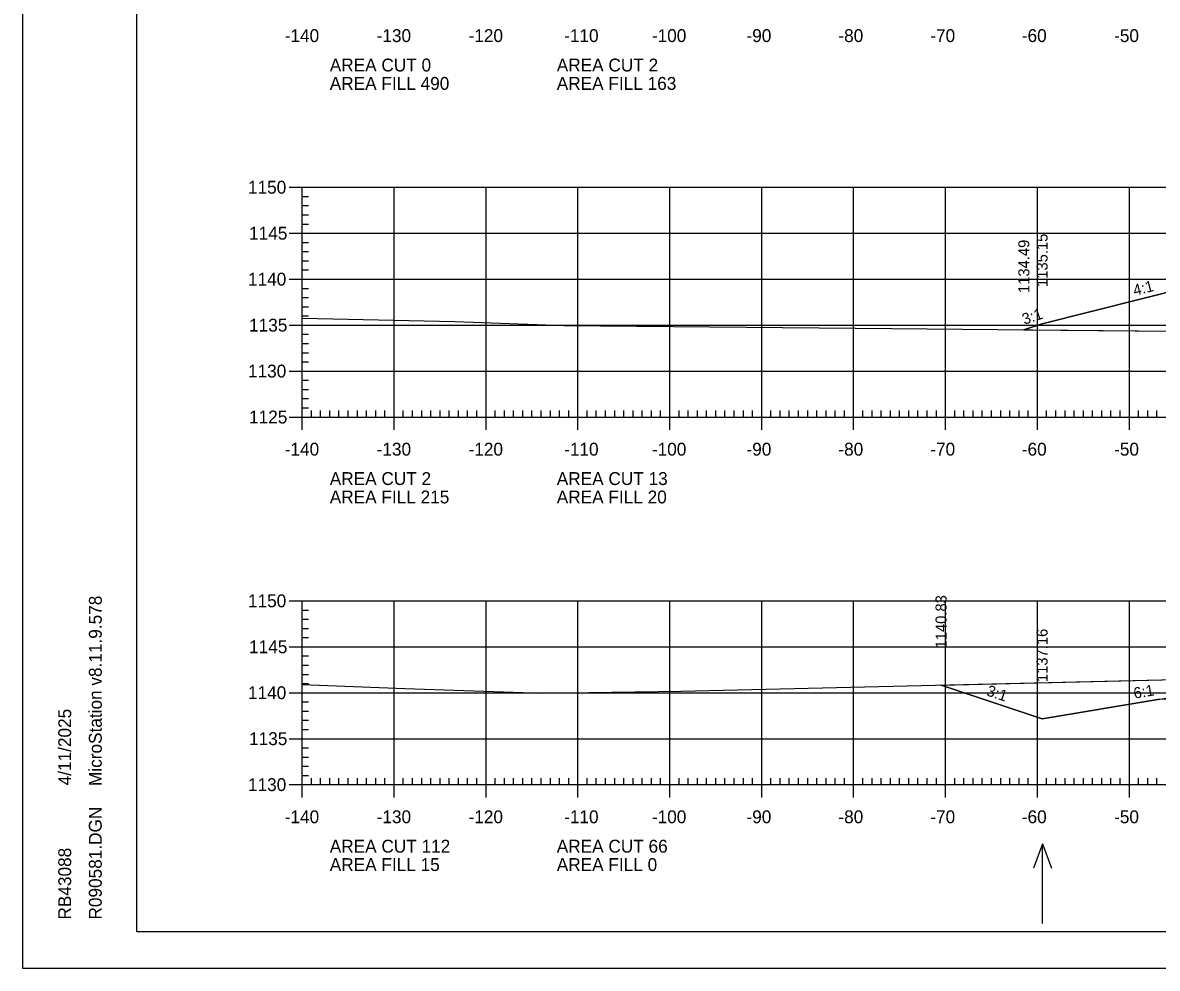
# Model space of a CAD drawing. Extents: x 1322838 to 1324533, y 339903 to 351025.
# Drawn here: x 1323533.3 to 1323656.8, y 340543.1 to 340646 of the extents above; entities that cross this region are included whole.
import ezdxf

# ---------------------------------------------------------------- set-up
doc = ezdxf.new("R2010")
doc.units = 0
for name, color, linetype in [('R_Axis', 7, 'Continuous'), ('R_Axis Annot', 7, 'Continuous'), ('R_Border', 7, 'Continuous'), ('R_Exist Surface', 7, 'Continuous'), ('R_Fin Surface', 7, 'Continuous'), ('R_Fin Surface Annot', 7, 'Continuous'), ('R_Grid', 7, 'Continuous'), ('R_No Plot', 7, 'Continuous'), ('R_Water Annot', 7, 'Continuous')]:
    doc.layers.add(name, color=color, linetype=linetype)

msp = doc.modelspace()

# ---------------------------------------------------------------- linework, layer by layer
at = {"layer": 'R_Axis'}
for p, q in [((1323562.32, 340628.12), (1323565.12, 340628.12)), ((1323563.72, 340603.12), (1323563.72, 340628.12)), ((1323563.72, 340627.12), (1323564.42, 340627.12)), ((1323563.72, 340626.12), (1323564.42, 340626.12)), ((1323563.72, 340625.12), (1323564.42, 340625.12)), ((1323563.72, 340624.12), (1323564.42, 340624.12)), ((1323562.32, 340623.12), (1323565.12, 340623.12)), ((1323563.72, 340622.12), (1323564.42, 340622.12)), ((1323563.72, 340621.12), (1323564.42, 340621.12)), ((1323563.72, 340620.12), (1323564.42, 340620.12)), ((1323563.72, 340619.12), (1323564.42, 340619.12)), ((1323562.32, 340618.12), (1323565.12, 340618.12)), ((1323563.72, 340617.12), (1323564.42, 340617.12)), ((1323563.72, 340616.12), (1323564.42, 340616.12)), ((1323563.72, 340615.12), (1323564.42, 340615.12)), ((1323563.72, 340614.12), (1323564.42, 340614.12)), ((1323562.32, 340613.12), (1323565.12, 340613.12)), ((1323563.72, 340612.12), (1323564.42, 340612.12)), ((1323563.72, 340611.12), (1323564.42, 340611.12)), ((1323563.72, 340610.12), (1323564.42, 340610.12)), ((1323562.32, 340608.12), (1323565.12, 340608.12)), ((1323563.72, 340609.12), (1323564.42, 340609.12)), ((1323563.72, 340607.12), (1323564.42, 340607.12)), ((1323563.72, 340606.12), (1323564.42, 340606.12)), ((1323563.72, 340605.12), (1323564.42, 340605.12)), ((1323563.72, 340601.72), (1323563.72, 340604.52)), ((1323573.72, 340601.72), (1323573.72, 340604.52)), ((1323583.72, 340601.72), (1323583.72, 340604.52)), ((1323593.72, 340601.72), (1323593.72, 340604.52)), ((1323603.72, 340601.72), (1323603.72, 340604.52)), ((1323613.72, 340601.72), (1323613.72, 340604.52)), ((1323623.72, 340601.72), (1323623.72, 340604.52)), ((1323633.72, 340601.72), (1323633.72, 340604.52)), ((1323643.72, 340601.72), (1323643.72, 340604.52)), ((1323653.72, 340601.72), (1323653.72, 340604.52)), ((1323562.32, 340603.12), (1323565.12, 340603.12)), ((1323563.72, 340604.12), (1323564.42, 340604.12)), ((1323563.72, 340603.12), (1323843.72, 340603.12)), ((1323564.72, 340603.12), (1323564.72, 340603.82)), ((1323565.72, 340603.12), (1323565.72, 340603.82)), ((1323566.72, 340603.12), (1323566.72, 340603.82)), ((1323567.72, 340603.12), (1323567.72, 340603.82)), ((1323568.72, 340603.12), (1323568.72, 340603.82)), ((1323569.72, 340603.12), (1323569.72, 340603.82)), ((1323570.72, 340603.12), (1323570.72, 340603.82)), ((1323571.72, 340603.12), (1323571.72, 340603.82)), ((1323572.72, 340603.12), (1323572.72, 340603.82)), ((1323574.72, 340603.12), (1323574.72, 340603.82)), ((1323575.72, 340603.12), (1323575.72, 340603.82)), ((1323576.72, 340603.12), (1323576.72, 340603.82)), ((1323577.72, 340603.12), (1323577.72, 340603.82)), ((1323578.72, 340603.12), (1323578.72, 340603.82)), ((1323579.72, 340603.12), (1323579.72, 340603.82)), ((1323580.72, 340603.12), (1323580.72, 340603.82)), ((1323581.72, 340603.12), (1323581.72, 340603.82)), ((1323582.72, 340603.12), (1323582.72, 340603.82)), ((1323584.72, 340603.12), (1323584.72, 340603.82)), ((1323585.72, 340603.12), (1323585.72, 340603.82)), ((1323586.72, 340603.12), (1323586.72, 340603.82)), ((1323587.72, 340603.12), (1323587.72, 340603.82)), ((1323588.72, 340603.12), (1323588.72, 340603.82)), ((1323589.72, 340603.12), (1323589.72, 340603.82)), ((1323590.72, 340603.12), (1323590.72, 340603.82)), ((1323591.72, 340603.12), (1323591.72, 340603.82)), ((1323592.72, 340603.12), (1323592.72, 340603.82)), ((1323594.72, 340603.12), (1323594.72, 340603.82)), ((1323595.72, 340603.12), (1323595.72, 340603.82)), ((1323596.72, 340603.12), (1323596.72, 340603.82)), ((1323597.72, 340603.12), (1323597.72, 340603.82)), ((1323598.72, 340603.12), (1323598.72, 340603.82)), ((1323599.72, 340603.12), (1323599.72, 340603.82)), ((1323600.72, 340603.12), (1323600.72, 340603.82)), ((1323601.72, 340603.12), (1323601.72, 340603.82)), ((1323602.72, 340603.12), (1323602.72, 340603.82)), ((1323604.72, 340603.12), (1323604.72, 340603.82)), ((1323605.72, 340603.12), (1323605.72, 340603.82)), ((1323606.72, 340603.12), (1323606.72, 340603.82)), ((1323607.72, 340603.12), (1323607.72, 340603.82)), ((1323608.72, 340603.12), (1323608.72, 340603.82)), ((1323609.72, 340603.12), (1323609.72, 340603.82)), ((1323610.72, 340603.12), (1323610.72, 340603.82)), ((1323611.72, 340603.12), (1323611.72, 340603.82)), ((1323612.72, 340603.12), (1323612.72, 340603.82)), ((1323614.72, 340603.12), (1323614.72, 340603.82)), ((1323615.72, 340603.12), (1323615.72, 340603.82)), ((1323616.72, 340603.12), (1323616.72, 340603.82)), ((1323617.72, 340603.12), (1323617.72, 340603.82)), ((1323618.72, 340603.12), (1323618.72, 340603.82)), ((1323619.72, 340603.12), (1323619.72, 340603.82)), ((1323620.72, 340603.12), (1323620.72, 340603.82)), ((1323621.72, 340603.12), (1323621.72, 340603.82)), ((1323622.72, 340603.12), (1323622.72, 340603.82)), ((1323624.72, 340603.12), (1323624.72, 340603.82)), ((1323625.72, 340603.12), (1323625.72, 340603.82)), ((1323626.72, 340603.12), (1323626.72, 340603.82)), ((1323627.72, 340603.12), (1323627.72, 340603.82)), ((1323628.72, 340603.12), (1323628.72, 340603.82)), ((1323629.72, 340603.12), (1323629.72, 340603.82)), ((1323630.72, 340603.12), (1323630.72, 340603.82)), ((1323631.72, 340603.12), (1323631.72, 340603.82)), ((1323632.72, 340603.12), (1323632.72, 340603.82)), ((1323634.72, 340603.12), (1323634.72, 340603.82)), ((1323635.72, 340603.12), (1323635.72, 340603.82)), ((1323636.72, 340603.12), (1323636.72, 340603.82)), ((1323637.72, 340603.12), (1323637.72, 340603.82)), ((1323638.72, 340603.12), (1323638.72, 340603.82)), ((1323639.72, 340603.12), (1323639.72, 340603.82)), ((1323640.72, 340603.12), (1323640.72, 340603.82)), ((1323641.72, 340603.12), (1323641.72, 340603.82)), ((1323642.72, 340603.12), (1323642.72, 340603.82)), ((1323644.72, 340603.12), (1323644.72, 340603.82)), ((1323645.72, 340603.12), (1323645.72, 340603.82)), ((1323646.72, 340603.12), (1323646.72, 340603.82)), ((1323647.72, 340603.12), (1323647.72, 340603.82)), ((1323648.72, 340603.12), (1323648.72, 340603.82)), ((1323649.72, 340603.12), (1323649.72, 340603.82)), ((1323650.72, 340603.12), (1323650.72, 340603.82)), ((1323651.72, 340603.12), (1323651.72, 340603.82)), ((1323652.72, 340603.12), (1323652.72, 340603.82)), ((1323654.72, 340603.12), (1323654.72, 340603.82)), ((1323655.72, 340603.12), (1323655.72, 340603.82)), ((1323656.72, 340603.12), (1323656.72, 340603.82)), ((1323562.32, 340583.12), (1323565.12, 340583.12)), ((1323563.72, 340563.12), (1323563.72, 340583.12)), ((1323563.72, 340582.12), (1323564.42, 340582.12)), ((1323563.72, 340581.12), (1323564.42, 340581.12)), ((1323563.72, 340580.12), (1323564.42, 340580.12)), ((1323563.72, 340579.12), (1323564.42, 340579.12)), ((1323562.32, 340578.12), (1323565.12, 340578.12)), ((1323563.72, 340577.12), (1323564.42, 340577.12)), ((1323563.72, 340576.12), (1323564.42, 340576.12)), ((1323563.72, 340575.12), (1323564.42, 340575.12)), ((1323563.72, 340574.12), (1323564.42, 340574.12)), ((1323562.32, 340573.12), (1323565.12, 340573.12)), ((1323563.72, 340572.12), (1323564.42, 340572.12)), ((1323563.72, 340571.12), (1323564.42, 340571.12)), ((1323563.72, 340570.12), (1323564.42, 340570.12)), ((1323563.72, 340569.12), (1323564.42, 340569.12)), ((1323562.32, 340568.12), (1323565.12, 340568.12)), ((1323563.72, 340567.12), (1323564.42, 340567.12)), ((1323563.72, 340566.12), (1323564.42, 340566.12)), ((1323563.72, 340565.12), (1323564.42, 340565.12)), ((1323563.72, 340561.72), (1323563.72, 340564.52)), ((1323563.72, 340564.12), (1323564.42, 340564.12)), ((1323564.72, 340563.12), (1323564.72, 340563.82)), ((1323565.72, 340563.12), (1323565.72, 340563.82)), ((1323566.72, 340563.12), (1323566.72, 340563.82)), ((1323567.72, 340563.12), (1323567.72, 340563.82)), ((1323568.72, 340563.12), (1323568.72, 340563.82)), ((1323569.72, 340563.12), (1323569.72, 340563.82)), ((1323570.72, 340563.12), (1323570.72, 340563.82)), ((1323571.72, 340563.12), (1323571.72, 340563.82)), ((1323572.72, 340563.12), (1323572.72, 340563.82)), ((1323573.72, 340561.72), (1323573.72, 340564.52)), ((1323574.72, 340563.12), (1323574.72, 340563.82)), ((1323575.72, 340563.12), (1323575.72, 340563.82)), ((1323576.72, 340563.12), (1323576.72, 340563.82)), ((1323577.72, 340563.12), (1323577.72, 340563.82)), ((1323578.72, 340563.12), (1323578.72, 340563.82)), ((1323579.72, 340563.12), (1323579.72, 340563.82)), ((1323580.72, 340563.12), (1323580.72, 340563.82)), ((1323581.72, 340563.12), (1323581.72, 340563.82)), ((1323582.72, 340563.12), (1323582.72, 340563.82)), ((1323583.72, 340561.72), (1323583.72, 340564.52)), ((1323584.72, 340563.12), (1323584.72, 340563.82)), ((1323585.72, 340563.12), (1323585.72, 340563.82)), ((1323586.72, 340563.12), (1323586.72, 340563.82)), ((1323587.72, 340563.12), (1323587.72, 340563.82)), ((1323588.72, 340563.12), (1323588.72, 340563.82)), ((1323589.72, 340563.12), (1323589.72, 340563.82)), ((1323590.72, 340563.12), (1323590.72, 340563.82)), ((1323591.72, 340563.12), (1323591.72, 340563.82)), ((1323592.72, 340563.12), (1323592.72, 340563.82)), ((1323593.72, 340561.72), (1323593.72, 340564.52)), ((1323594.72, 340563.12), (1323594.72, 340563.82)), ((1323595.72, 340563.12), (1323595.72, 340563.82)), ((1323596.72, 340563.12), (1323596.72, 340563.82)), ((1323597.72, 340563.12), (1323597.72, 340563.82)), ((1323598.72, 340563.12), (1323598.72, 340563.82)), ((1323599.72, 340563.12), (1323599.72, 340563.82)), ((1323600.72, 340563.12), (1323600.72, 340563.82)), ((1323601.72, 340563.12), (1323601.72, 340563.82)), ((1323602.72, 340563.12), (1323602.72, 340563.82)), ((1323603.72, 340561.72), (1323603.72, 340564.52)), ((1323604.72, 340563.12), (1323604.72, 340563.82)), ((1323605.72, 340563.12), (1323605.72, 340563.82)), ((1323606.72, 340563.12), (1323606.72, 340563.82)), ((1323607.72, 340563.12), (1323607.72, 340563.82)), ((1323608.72, 340563.12), (1323608.72, 340563.82)), ((1323609.72, 340563.12), (1323609.72, 340563.82)), ((1323610.72, 340563.12), (1323610.72, 340563.82)), ((1323611.72, 340563.12), (1323611.72, 340563.82)), ((1323612.72, 340563.12), (1323612.72, 340563.82)), ((1323613.72, 340561.72), (1323613.72, 340564.52)), ((1323614.72, 340563.12), (1323614.72, 340563.82)), ((1323615.72, 340563.12), (1323615.72, 340563.82)), ((1323616.72, 340563.12), (1323616.72, 340563.82)), ((1323617.72, 340563.12), (1323617.72, 340563.82)), ((1323618.72, 340563.12), (1323618.72, 340563.82)), ((1323619.72, 340563.12), (1323619.72, 340563.82)), ((1323620.72, 340563.12), (1323620.72, 340563.82)), ((1323621.72, 340563.12), (1323621.72, 340563.82)), ((1323622.72, 340563.12), (1323622.72, 340563.82)), ((1323623.72, 340561.72), (1323623.72, 340564.52)), ((1323624.72, 340563.12), (1323624.72, 340563.82)), ((1323625.72, 340563.12), (1323625.72, 340563.82)), ((1323626.72, 340563.12), (1323626.72, 340563.82)), ((1323627.72, 340563.12), (1323627.72, 340563.82)), ((1323628.72, 340563.12), (1323628.72, 340563.82)), ((1323629.72, 340563.12), (1323629.72, 340563.82)), ((1323630.72, 340563.12), (1323630.72, 340563.82)), ((1323631.72, 340563.12), (1323631.72, 340563.82)), ((1323632.72, 340563.12), (1323632.72, 340563.82)), ((1323633.72, 340561.72), (1323633.72, 340564.52)), ((1323634.72, 340563.12), (1323634.72, 340563.82)), ((1323635.72, 340563.12), (1323635.72, 340563.82)), ((1323636.72, 340563.12), (1323636.72, 340563.82)), ((1323637.72, 340563.12), (1323637.72, 340563.82)), ((1323638.72, 340563.12), (1323638.72, 340563.82)), ((1323639.72, 340563.12), (1323639.72, 340563.82)), ((1323640.72, 340563.12), (1323640.72, 340563.82)), ((1323641.72, 340563.12), (1323641.72, 340563.82)), ((1323642.72, 340563.12), (1323642.72, 340563.82)), ((1323643.72, 340561.72), (1323643.72, 340564.52)), ((1323644.72, 340563.12), (1323644.72, 340563.82)), ((1323645.72, 340563.12), (1323645.72, 340563.82)), ((1323646.72, 340563.12), (1323646.72, 340563.82)), ((1323647.72, 340563.12), (1323647.72, 340563.82)), ((1323648.72, 340563.12), (1323648.72, 340563.82)), ((1323649.72, 340563.12), (1323649.72, 340563.82)), ((1323650.72, 340563.12), (1323650.72, 340563.82)), ((1323651.72, 340563.12), (1323651.72, 340563.82)), ((1323652.72, 340563.12), (1323652.72, 340563.82)), ((1323653.72, 340561.72), (1323653.72, 340564.52)), ((1323654.72, 340563.12), (1323654.72, 340563.82)), ((1323655.72, 340563.12), (1323655.72, 340563.82)), ((1323656.72, 340563.12), (1323656.72, 340563.82)), ((1323562.32, 340563.12), (1323565.12, 340563.12)), ((1323563.72, 340563.12), (1323843.72, 340563.12))]:
    msp.add_line(p, q, dxfattribs=at)
at = {"layer": 'R_Border'}
for p, q in [((1323545.72, 340547.12), (1323545.72, 340752.58)), ((1323545.72, 340547.12), (1323545.72, 340547.12)), ((1323861.9, 340547.12), (1323545.72, 340547.12))]:
    msp.add_line(p, q, dxfattribs=at)
at = {"layer": 'R_Exist Surface'}
for points in [[(1323563.72, 340613.86), (1323580.34, 340613.5), (1323592.22, 340613.06), (1323627.87, 340612.74), (1323662.38, 340612.43)], [(1323563.72, 340574), (1323574.88, 340573.58), (1323589.92, 340573.06), (1323604.95, 340573.28), (1323663.36, 340574.65)]]:
    msp.add_lwpolyline(points, dxfattribs=at)
at = {"layer": 'R_Fin Surface'}
for points in [[(1323642.24, 340612.61), (1323644.22, 340613.27), (1323660.21, 340617.27), (1323660.22, 340617.27), (1323664.32, 340618.3), (1323666.22, 340618.77), (1323669.07, 340618.88), (1323672.22, 340619.01), (1323674.22, 340619.05), (1323675.48, 340619.07), (1323703.72, 340619.64), (1323733.22, 340619.05), (1323734.22, 340619.03), (1323735.22, 340619.01), (1323739.19, 340618.85), (1323741.22, 340618.77), (1323744.26, 340618.01), (1323747.22, 340617.27), (1323752.43, 340615.96), (1323763.22, 340613.27), (1323766.76, 340614.45), (1323767.59, 340614.73)], [(1323633.23, 340573.94), (1323638.7, 340572.12), (1323644.22, 340570.28), (1323656.81, 340572.38), (1323665.83, 340573.88), (1323666.22, 340573.95), (1323666.47, 340573.96), (1323672.22, 340574.19), (1323674.22, 340574.23), (1323700.36, 340574.75), (1323703.72, 340574.82), (1323733.22, 340574.23), (1323735.22, 340574.19), (1323741.22, 340573.95), (1323750.62, 340572.38), (1323750.63, 340572.38), (1323763.22, 340570.28), (1323773.2, 340573.61)]]:
    msp.add_lwpolyline(points, dxfattribs=at)
at = {"layer": 'R_Grid'}
for p, q in [((1323563.72, 340628.12), (1323843.72, 340628.12)), ((1323563.72, 340603.12), (1323563.72, 340628.12)), ((1323573.72, 340603.12), (1323573.72, 340628.12)), ((1323583.72, 340603.12), (1323583.72, 340628.12)), ((1323593.72, 340603.12), (1323593.72, 340628.12)), ((1323603.72, 340603.12), (1323603.72, 340628.12)), ((1323613.72, 340603.12), (1323613.72, 340628.12)), ((1323623.72, 340603.12), (1323623.72, 340628.12)), ((1323633.72, 340603.12), (1323633.72, 340628.12)), ((1323643.72, 340603.12), (1323643.72, 340628.12)), ((1323653.72, 340603.12), (1323653.72, 340628.12)), ((1323563.72, 340623.12), (1323843.72, 340623.12)), ((1323563.72, 340618.12), (1323843.72, 340618.12)), ((1323563.72, 340613.12), (1323843.72, 340613.12)), ((1323563.72, 340608.12), (1323843.72, 340608.12)), ((1323563.72, 340603.12), (1323843.72, 340603.12)), ((1323563.72, 340583.12), (1323843.72, 340583.12)), ((1323563.72, 340563.12), (1323563.72, 340583.12)), ((1323573.72, 340563.12), (1323573.72, 340583.12)), ((1323583.72, 340563.12), (1323583.72, 340583.12)), ((1323593.72, 340563.12), (1323593.72, 340583.12)), ((1323603.72, 340563.12), (1323603.72, 340583.12)), ((1323613.72, 340563.12), (1323613.72, 340583.12)), ((1323623.72, 340563.12), (1323623.72, 340583.12)), ((1323633.72, 340563.12), (1323633.72, 340583.12)), ((1323643.72, 340563.12), (1323643.72, 340583.12)), ((1323653.72, 340563.12), (1323653.72, 340583.12)), ((1323563.72, 340578.12), (1323843.72, 340578.12)), ((1323563.72, 340573.12), (1323843.72, 340573.12)), ((1323563.72, 340568.12), (1323843.72, 340568.12)), ((1323563.72, 340563.12), (1323843.72, 340563.12))]:
    msp.add_line(p, q, dxfattribs=at)
at = {"layer": 'R_No Plot'}
msp.add_line((1323533.31, 340543.14), (1323866.65, 340543.14), dxfattribs=at)
for points in [[(1323533.31, 340756.47), (1323866.65, 340756.47), (1323866.65, 340543.13), (1323533.31, 340543.13)], [(1323779.64, 340752.58), (1323799.26, 340752.58), (1323799.26, 340742.7), (1323815.37, 340742.7), (1323838.57, 340742.7), (1323838.57, 340710.03), (1323861.77, 340710.03), (1323861.9, 340547.12), (1323545.72, 340547.12), (1323545.72, 340752.58)], [(1323642.24, 340612.61), (1323662.38, 340612.43), (1323664.85, 340612.35), (1323670.99, 340612.19), (1323677.91, 340612.49), (1323683.01, 340612.78), (1323684.82, 340613.03), (1323688.23, 340613.61), (1323695.7, 340616.19), (1323698.77, 340617.02), (1323702.02, 340617.6), (1323704.13, 340617.97), (1323705.44, 340618.1), (1323703.72, 340618.14), (1323672.22, 340617.51), (1323660.22, 340617.27), (1323660.21, 340617.27), (1323644.22, 340613.27)], [(1323633.23, 340573.94), (1323663.36, 340574.65), (1323672.92, 340574.67), (1323680.58, 340574.71), (1323686.82, 340573.11), (1323687.16, 340572.99), (1323672.22, 340572.69), (1323656.81, 340572.38), (1323644.22, 340570.28), (1323638.7, 340572.12)]]:
    msp.add_lwpolyline(points, close=True, dxfattribs=at)
at = {"layer": 'R_Water Annot'}
for p, q in [((1323644.27, 340556.69), (1323643.3, 340554.03)), ((1323644.27, 340548), (1323644.27, 340556.69)), ((1323644.27, 340556.69), (1323645.24, 340554.03))]:
    msp.add_line(p, q, dxfattribs=at)

# ---------------------------------------------------------------- texts
at = {"layer": 'R_Axis Annot'}
for s, p in [('-140', (1323561.82, 340643.92)), ('-130', (1323571.82, 340643.92)), ('-120', (1323581.82, 340643.92)), ('-110', (1323592.22, 340643.92)), ('-100', (1323601.77, 340643.92)), ('-90', (1323612.06, 340643.92)), ('-80', (1323622.06, 340643.92)), ('-70', (1323632.06, 340643.92)), ('-60', (1323642.02, 340643.92)), ('-50', (1323652.06, 340643.92)), ('AREA CUT 0', (1323566.72, 340640.72)), ('AREA CUT 2', (1323591.42, 340640.72)), ('AREA FILL 490', (1323566.72, 340638.72)), ('AREA FILL 163', (1323591.42, 340638.72)), ('1150', (1323557.82, 340627.42)), ('1145', (1323557.94, 340622.42)), ('1140', (1323557.82, 340617.42)), ('1135', (1323557.94, 340612.42)), ('1130', (1323557.82, 340607.42)), ('1125', (1323557.94, 340602.42)), ('-140', (1323561.82, 340598.92)), ('-130', (1323571.82, 340598.92)), ('-120', (1323581.82, 340598.92)), ('-110', (1323592.22, 340598.92)), ('-100', (1323601.77, 340598.92)), ('-90', (1323612.06, 340598.92)), ('-80', (1323622.06, 340598.92)), ('-70', (1323632.06, 340598.92)), ('-60', (1323642.02, 340598.92)), ('-50', (1323652.06, 340598.92)), ('AREA CUT 2', (1323566.72, 340595.72)), ('AREA CUT 13', (1323591.42, 340595.72)), ('AREA FILL 215', (1323566.72, 340593.72)), ('AREA FILL 20', (1323591.42, 340593.72)), ('1150', (1323557.82, 340582.42)), ('1145', (1323557.94, 340577.42)), ('1140', (1323557.82, 340572.42)), ('1135', (1323557.94, 340567.42)), ('1130', (1323557.82, 340562.42)), ('-140', (1323561.82, 340558.92)), ('-130', (1323571.82, 340558.92)), ('-120', (1323581.82, 340558.92)), ('-110', (1323592.22, 340558.92)), ('-100', (1323601.77, 340558.92)), ('-90', (1323612.06, 340558.92)), ('-80', (1323622.06, 340558.92)), ('-70', (1323632.06, 340558.92)), ('-60', (1323642.02, 340558.92)), ('-50', (1323652.06, 340558.92)), ('AREA CUT 112', (1323566.72, 340555.72)), ('AREA CUT 66', (1323591.42, 340555.72)), ('AREA FILL 15', (1323566.72, 340553.72)), ('AREA FILL 0', (1323591.42, 340553.72))]:
    msp.add_text(s, height=1.4, dxfattribs=at).set_placement(p)
at = {"layer": 'R_Border'}
for s, p in [('MicroStation v8.11.9.578', (1323541.91, 340562.97)), ('4/11/2025', (1323538.58, 340563.04)), ('R090581.DGN', (1323541.91, 340548.44)), ('RB43088', (1323538.58, 340548.44))]:
    msp.add_text(s, height=1.4, rotation=90, dxfattribs=at).set_placement(p)
at = {"layer": 'R_Fin Surface Annot'}
for s, rotation, p in [('1135.15', 90, (1323644.82, 340617.27)), ('1134.49', 90, (1323642.84, 340616.61)), ('4:1', 14.0362, (1323654.29, 340616.3)), ('3:1', 18.4262, (1323642.28, 340613.15)), ('1140.83', 90, (1323633.83, 340577.94)), ('1137.16', 90, (1323644.82, 340574.28)), ('3:1', 341.5651, (1323638.09, 340572.85)), ('6:1', 9.4606, (1323654.28, 340572.47))]:
    msp.add_text(s, height=1.2, rotation=rotation, dxfattribs=at).set_placement(p)

doc.saveas('drawing.dxf')
